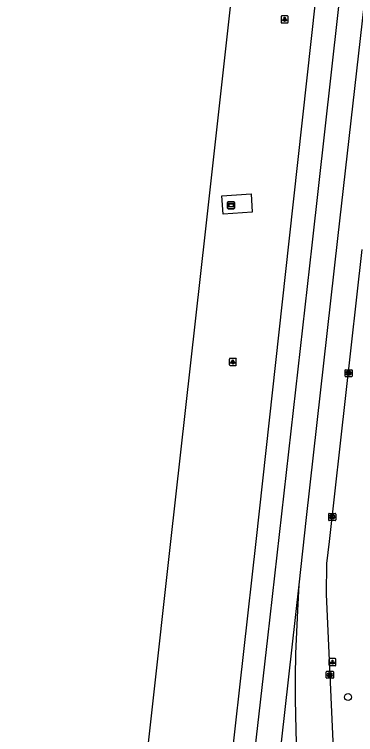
# Model space of a CAD drawing. Extents: x 161928 to 163055, y 386475 to 387428.
# Drawn here: x 161929.9 to 161978.6, y 386722.4 to 386825.3 of the extents above; entities that cross this region are included whole.
import ezdxf

# ---------------------------------------------------------------- set-up
doc = ezdxf.new("R2010")
doc.units = 0
for name, color, linetype in [('IMGEO_Berm_groen', 7, 'Continuous'), ('IMGEO_Boom', 7, 'Continuous'), ('IMGEO_Kolk', 7, 'Continuous'), ('IMGEO_Lichtpunt', 7, 'Continuous'), ('IMGEO_Reclamebord', 7, 'Continuous'), ('IMGEO_Rijbaan_regionaal_gesloten', 7, 'Continuous')]:
    doc.layers.add(name, color=color, linetype=linetype)

msp = doc.modelspace()

# ---------------------------------------------------------------- linework, layer by layer
at = {"layer": 'IMGEO_Berm_groen'}
msp.add_lwpolyline([(161963.73, 386799.68), (161963.9, 386797.05), (161959.75, 386796.77), (161959.57, 386799.4), (161963.73, 386799.68)], dxfattribs=at)
at = {"layer": 'IMGEO_Boom'}
msp.add_circle((161977.57, 386727.79), 0.489, dxfattribs=at)
at = {"layer": 'IMGEO_Kolk'}
for p, q in [((161977.21, 386774.55), (161978.07, 386774.55)), ((161977.14, 386773.62), (161977.14, 386774.48)), ((161978.07, 386773.55), (161977.21, 386773.55)), ((161977.63, 386774.33), (161977.65, 386774.33)), ((161977.65, 386773.77), (161977.63, 386773.77)), ((161978.14, 386774.48), (161978.14, 386773.62)), ((161974.81, 386753.08), (161974.81, 386753.93)), ((161974.88, 386754.01), (161975.73, 386754.01)), ((161975.81, 386753.93), (161975.81, 386753.08)), ((161975.73, 386753.01), (161974.88, 386753.01)), ((161975.32, 386753.23), (161975.29, 386753.23)), ((161975.3, 386753.79), (161975.32, 386753.79)), ((161974.47, 386730.54), (161974.47, 386731.4)), ((161974.55, 386731.47), (161975.4, 386731.47)), ((161975.47, 386731.4), (161975.47, 386730.54)), ((161975.4, 386730.47), (161974.55, 386730.47)), ((161974.96, 386731.25), (161974.99, 386731.25)), ((161974.98, 386730.69), (161974.96, 386730.69))]:
    msp.add_line(p, q, dxfattribs=at)
for points in [[(161977.21, 386774.55), (161978.07, 386774.55)], [(161977.14, 386773.62), (161977.14, 386774.48)], [(161978.07, 386773.55), (161977.21, 386773.55)], [(161977.46, 386774.25), (161977.58, 386774.25), (161977.58, 386774.1), (161977.71, 386774.25), (161977.88, 386774.25), (161977.73, 386774.1), (161977.88, 386773.85), (161977.73, 386773.85), (161977.65, 386774.02), (161977.58, 386773.95), (161977.58, 386773.85), (161977.46, 386773.85), (161977.46, 386774.25)], [(161978.14, 386774.48), (161978.14, 386773.62)], [(161974.81, 386753.08), (161974.81, 386753.93)], [(161974.88, 386754.01), (161975.73, 386754.01)], [(161975.81, 386753.93), (161975.81, 386753.08)], [(161975.73, 386753.01), (161974.88, 386753.01)], [(161975.13, 386753.71), (161975.25, 386753.71), (161975.25, 386753.56), (161975.38, 386753.71), (161975.55, 386753.71), (161975.4, 386753.56), (161975.55, 386753.31), (161975.4, 386753.31), (161975.32, 386753.47), (161975.25, 386753.4), (161975.25, 386753.31), (161975.13, 386753.31), (161975.13, 386753.71)], [(161974.47, 386730.54), (161974.47, 386731.4)], [(161974.55, 386731.47), (161975.4, 386731.47)], [(161975.47, 386731.4), (161975.47, 386730.54)], [(161975.4, 386730.47), (161974.55, 386730.47)], [(161974.79, 386731.17), (161974.92, 386731.17), (161974.92, 386731.02), (161975.05, 386731.17), (161975.21, 386731.17), (161975.06, 386731.02), (161975.22, 386730.77), (161975.06, 386730.77), (161974.98, 386730.94), (161974.92, 386730.87), (161974.92, 386730.77), (161974.79, 386730.77), (161974.79, 386731.17)]]:
    msp.add_lwpolyline(points, dxfattribs=at)
for centre, start, end in [((161977.22, 386774.48), 91.552, 178.448), ((161977.22, 386774.48), 91.552, 178.448), ((161978.06, 386774.48), 1.552, 88.448), ((161978.06, 386774.48), 1.552, 88.448), ((161977.22, 386773.63), 181.552, 268.448), ((161977.22, 386773.63), 181.552, 268.448), ((161978.06, 386773.63), 271.552, 358.448), ((161978.06, 386773.63), 271.552, 358.448), ((161974.88, 386753.93), 91.552, 178.448), ((161974.88, 386753.93), 91.552, 178.448), ((161975.73, 386753.93), 1.552, 88.448), ((161975.73, 386753.93), 1.552, 88.448), ((161974.88, 386753.08), 181.552, 268.448), ((161974.88, 386753.08), 181.552, 268.448), ((161975.73, 386753.08), 271.552, 358.448), ((161975.73, 386753.08), 271.552, 358.448), ((161974.55, 386731.4), 91.552, 178.448), ((161974.55, 386731.4), 91.552, 178.448), ((161975.4, 386731.4), 1.552, 88.448), ((161975.4, 386731.4), 1.552, 88.448), ((161974.55, 386730.55), 181.552, 268.448), ((161974.55, 386730.55), 181.552, 268.448), ((161975.4, 386730.55), 271.552, 358.448), ((161975.4, 386730.55), 271.552, 358.448)]:
    msp.add_arc(centre, 0.0765, start, end, dxfattribs=at)
for centre, major_axis, ratio, start_param, end_param in [((161977.63, 386774.05), (-0.387, 0.002), 0.722429, 4.712389, 7.853982), ((161977.65, 386774.05), (-0.39, 0.002), 0.717154, 1.570796, 4.712389), ((161975.29, 386753.51), (-0.387, 0.002), 0.722429, 4.712389, 7.853982), ((161975.32, 386753.51), (-0.39, 0.002), 0.717154, 1.570796, 4.712389), ((161974.96, 386730.97), (-0.387, 0.002), 0.722429, 4.712389, 7.853982), ((161974.98, 386730.97), (-0.39, 0.002), 0.717154, 1.570796, 4.712389)]:
    msp.add_ellipse(centre, major_axis=major_axis, ratio=ratio, start_param=start_param, end_param=end_param, dxfattribs=at)
at = {"layer": 'IMGEO_Lichtpunt'}
for p, q in [((161968, 386824.99), (161968, 386824.18)), ((161968, 386824.99), (161968, 386824.18)), ((161968.91, 386825.08), (161968.1, 386825.08)), ((161968.91, 386825.08), (161968.1, 386825.08)), ((161969, 386824.18), (161969, 386824.99)), ((161969, 386824.18), (161969, 386824.99)), ((161968.1, 386824.09), (161968.91, 386824.09)), ((161968.1, 386824.09), (161968.91, 386824.09)), ((161960.62, 386776.07), (161960.62, 386775.26)), ((161960.62, 386776.07), (161960.62, 386775.26)), ((161961.53, 386776.16), (161960.72, 386776.16)), ((161961.53, 386776.16), (161960.72, 386776.16)), ((161961.62, 386775.26), (161961.62, 386776.07)), ((161961.62, 386775.26), (161961.62, 386776.07)), ((161960.72, 386775.16), (161961.53, 386775.16)), ((161960.72, 386775.16), (161961.53, 386775.16)), ((161974.85, 386733.17), (161974.85, 386732.36)), ((161974.85, 386733.17), (161974.85, 386732.36)), ((161975.75, 386733.27), (161974.95, 386733.27)), ((161975.75, 386733.27), (161974.95, 386733.27)), ((161975.85, 386732.36), (161975.85, 386733.17)), ((161975.85, 386732.36), (161975.85, 386733.17)), ((161974.95, 386732.27), (161975.75, 386732.27)), ((161974.95, 386732.27), (161975.75, 386732.27))]:
    msp.add_line(p, q, dxfattribs=at)
for points in [[(161968.38, 386824.65), (161968.42, 386824.62), (161968.23, 386824.36), (161968.19, 386824.39), (161968.38, 386824.65)], [(161968.48, 386824.6), (161968.53, 386824.6), (161968.53, 386824.28), (161968.48, 386824.28), (161968.48, 386824.6)], [(161968.59, 386824.62), (161968.63, 386824.65), (161968.81, 386824.39), (161968.78, 386824.36), (161968.59, 386824.62)], [(161961, 386775.73), (161961.04, 386775.7), (161960.85, 386775.44), (161960.81, 386775.47), (161961, 386775.73)], [(161961.1, 386775.68), (161961.15, 386775.68), (161961.15, 386775.36), (161961.1, 386775.36), (161961.1, 386775.68)], [(161961.21, 386775.7), (161961.25, 386775.73), (161961.43, 386775.47), (161961.4, 386775.44), (161961.21, 386775.7)], [(161975.23, 386732.83), (161975.26, 386732.81), (161975.08, 386732.54), (161975.04, 386732.57), (161975.23, 386732.83)], [(161975.33, 386732.79), (161975.38, 386732.79), (161975.38, 386732.46), (161975.33, 386732.46), (161975.33, 386732.79)], [(161975.44, 386732.81), (161975.48, 386732.83), (161975.66, 386732.57), (161975.62, 386732.54), (161975.44, 386732.81)]]:
    msp.add_lwpolyline(points, dxfattribs=at)
for centre in [(161968.5, 386824.79), (161961.12, 386775.86), (161975.35, 386732.97)]:
    msp.add_circle(centre, 0.0994, dxfattribs=at)
for centre, start, end in [((161968.1, 386824.99), 90, 180), ((161968.1, 386824.99), 90, 180), ((161968.91, 386824.99), 0, 90), ((161968.91, 386824.99), 0, 90), ((161968.1, 386824.18), 180, 270), ((161968.1, 386824.18), 180, 270), ((161968.91, 386824.18), 270, 0), ((161968.91, 386824.18), 270, 360), ((161960.72, 386776.07), 90, 180), ((161960.72, 386776.07), 90, 180), ((161961.53, 386776.07), 0, 90), ((161961.53, 386776.07), 0, 90), ((161960.72, 386775.26), 180, 270), ((161960.72, 386775.26), 180, 270), ((161961.53, 386775.26), 270, 0), ((161961.53, 386775.26), 270, 360), ((161974.95, 386733.17), 90, 180), ((161974.95, 386733.17), 90, 180), ((161974.95, 386732.36), 180, 270), ((161974.95, 386732.36), 180, 270), ((161975.75, 386733.17), 0, 90), ((161975.75, 386733.17), 0, 90), ((161975.75, 386732.36), 270, 0), ((161975.75, 386732.36), 270, 360)]:
    msp.add_arc(centre, 0.0946, start, end, dxfattribs=at)
at = {"layer": 'IMGEO_Reclamebord'}
for p, q in [((161960.37, 386797.64), (161960.37, 386798.44)), ((161960.37, 386798.44), (161960.37, 386797.64)), ((161960.47, 386798.54), (161961.26, 386798.54)), ((161961.26, 386798.54), (161960.47, 386798.54)), ((161961.36, 386798.44), (161961.36, 386797.64)), ((161961.36, 386797.64), (161961.36, 386798.44)), ((161961.26, 386797.54), (161960.47, 386797.54)), ((161960.47, 386797.54), (161961.26, 386797.54))]:
    msp.add_line(p, q, dxfattribs=at)
for points in [[(161960.47, 386798.27), (161961.26, 386798.27), (161961.26, 386797.8), (161960.47, 386797.8), (161960.47, 386798.27)], [(161960.54, 386798.2), (161960.54, 386797.87), (161961.2, 386797.87), (161961.2, 386798.2), (161960.54, 386798.2)]]:
    msp.add_lwpolyline(points, dxfattribs=at)
for centre, start, end in [((161960.47, 386798.44), 90, 180), ((161960.47, 386798.44), 90, 180), ((161961.26, 386798.44), 0, 90), ((161961.26, 386798.44), 360, 90), ((161960.47, 386797.64), 180, 270), ((161960.47, 386797.64), 180, 270), ((161961.26, 386797.64), 270, 0), ((161961.26, 386797.64), 270, 0)]:
    msp.add_arc(centre, 0.1, start, end, dxfattribs=at)
at = {"layer": 'IMGEO_Rijbaan_regionaal_gesloten'}
for points in [[(161929.94, 386531.88), (161934.3, 386580.22), (161940.88, 386644.97), (161946.75, 386700.22), (161952.29, 386750), (161957.2, 386794.25), (161977.06, 386973.1), (161980.16, 387000), (161985.65, 387049.08)], [(161941.91, 386531.42), (161945.11, 386566.56), (161946.62, 386581.64), (161954.62, 386661.19), (161958.81, 386699.8), (161959.15, 386702.88), (161964.45, 386750), (161969.18, 386792.92), (161972.99, 386827.51), (161975.05, 386846.14), (161978.27, 386876.66), (161983.93, 386925.26), (161992.18, 387000), (161994.1, 387017.01), (161997.61, 387047.89)], [(161945.33, 386531.29), (161945.53, 386533.62), (161952.77, 386609.98), (161961.62, 386696.6), (161966.12, 386736.26), (161972.43, 386792.34), (161984.43, 386899.77), (161995.6, 387000.15), (162000.89, 387047.54)], [(161970.6, 386743.82), (161971.64, 386753.44), (161976.13, 386793.27), (161983.66, 386860.16), (161994.44, 386956.61), (161999.35, 387000.59), (162004.52, 387047.16)], [(161981.68, 386580.65), (161976.55, 386697.3), (161974.5, 386742.46), (161974.56, 386746.86), (161974.91, 386750), (161979.57, 386791.73)], [(161948.86, 386531.16), (161949.01, 386532.87), (161955.82, 386605.47), (161963.04, 386676.61), (161966.6, 386708.2), (161970.6, 386743.82)], [(161970.93, 386705.32), (161970.73, 386708.67), (161970.36, 386716.94), (161970.21, 386721.2), (161970.12, 386725.16), (161970.06, 386727.58), (161970.09, 386730.61), (161970.12, 386734.02), (161970.4, 386740.17), (161970.6, 386743.82)]]:
    msp.add_lwpolyline(points, dxfattribs=at)

doc.saveas('drawing.dxf')
